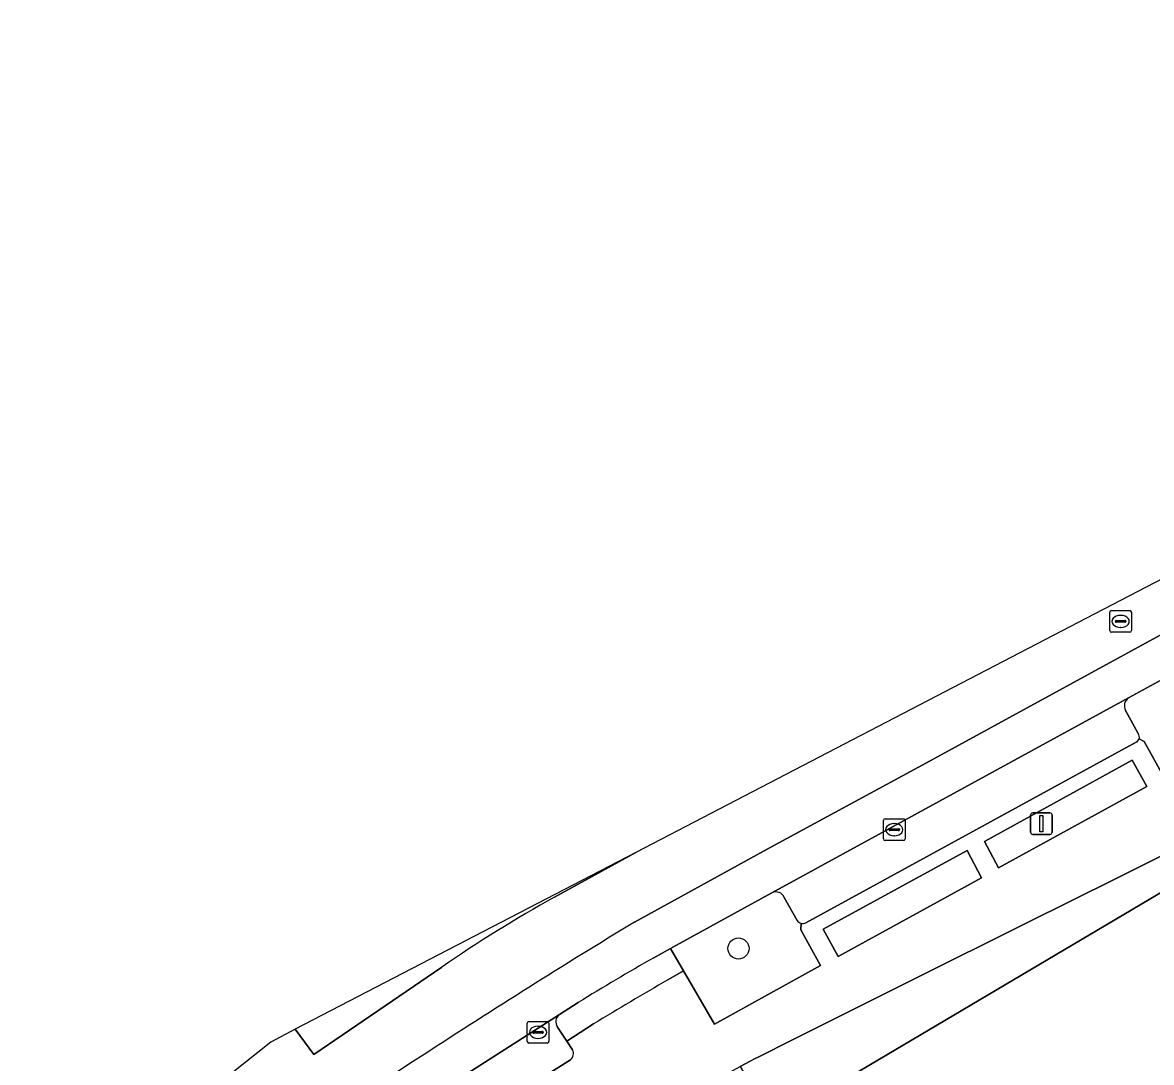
# Model space of a CAD drawing. Extents: x 159716 to 160783, y 383290 to 384031.
# Drawn here: x 159930.9 to 159983, y 383701.2 to 383749.3 of the extents above; entities that cross this region are included whole.
import ezdxf

# ---------------------------------------------------------------- set-up
doc = ezdxf.new("R2010")
doc.units = 0
for name, color, linetype in [('IMGEO_Boom', 7, 'Continuous'), ('IMGEO_Groenvoorziening', 7, 'Continuous'), ('IMGEO_Kolk', 7, 'Continuous'), ('IMGEO_Lichtmast', 7, 'Continuous'), ('IMGEO_Pand', 7, 'Continuous'), ('IMGEO_Parkeervlak_open', 7, 'Continuous'), ('IMGEO_Rijbaan_lokaal_gesloten', 7, 'Continuous'), ('IMGEO_Rijbaan_lokaal_open', 7, 'Continuous'), ('IMGEO_Rioolput', 7, 'Continuous'), ('IMGEO_Voetpad_open', 7, 'Continuous')]:
    doc.layers.add(name, color=color, linetype=linetype)

msp = doc.modelspace()

# ---------------------------------------------------------------- linework, layer by layer
at = {"layer": 'IMGEO_Boom'}
msp.add_circle((159963.915, 383706.493), 0.489, dxfattribs=at)
at = {"layer": 'IMGEO_Groenvoorziening'}
for points in [[(159985.703, 383720.127), (159985.651, 383720.108), (159981.926, 383718.068)], [(159982.417, 383716.173), (159982.649, 383716.059), (159983.59, 383714.355), (159987.87, 383716.711), (159986.983, 383718.424)], [(159981.786, 383717.493), (159982.374, 383716.417)], [(159965.454, 383709.064), (159960.883, 383706.551), (159960.776, 383706.492), (159961.375, 383705.466), (159962.813, 383703.004), (159967.703, 383705.702), (159966.798, 383707.356)], [(159966.62, 383707.78), (159966.032, 383708.851)], [(159966.798, 383707.356), (159966.81, 383707.658)]]:
    msp.add_lwpolyline(points, dxfattribs=at)
for points in [[(159982.777, 383713.983), (159982.093, 383715.195), (159975.272, 383711.435), (159975.916, 383710.218)], [(159975.146, 383709.764), (159974.477, 383711.012), (159967.827, 383707.392), (159968.512, 383706.128)]]:
    msp.add_lwpolyline(points, close=True, dxfattribs=at)
for centre, radius, start, end in [((159982.181, 383717.701), 0.446, 124.7842, 207.8477), ((159982.174, 383716.256), 0.257, 341.1223, 38.8669), ((159965.64, 383708.677), 0.429, 23.9409, 115.6002), ((159966.892, 383707.995), 0.347, 218.321, 256.2696)]:
    msp.add_arc(centre, radius, start, end, dxfattribs=at)
at = {"layer": 'IMGEO_Kolk'}
for p, q in [((159970.608, 383711.555), (159970.608, 383712.407)), ((159970.683, 383712.481), (159971.535, 383712.481)), ((159971.609, 383712.407), (159971.609, 383711.555)), ((159970.867, 383711.975), (159970.867, 383711.987)), ((159971.305, 383711.938), (159970.907, 383711.938)), ((159970.91, 383712.024), (159971.308, 383712.024)), ((159971.096, 383712.261), (159971.121, 383712.261)), ((159971.351, 383711.987), (159971.351, 383711.975)), ((159971.535, 383711.481), (159970.683, 383711.481)), ((159971.119, 383711.701), (159971.094, 383711.701)), ((159954.159, 383702.195), (159954.159, 383703.047)), ((159954.234, 383703.121), (159955.086, 383703.121)), ((159955.16, 383703.047), (159955.16, 383702.195)), ((159954.418, 383702.615), (159954.418, 383702.627)), ((159954.856, 383702.578), (159954.458, 383702.578)), ((159954.461, 383702.664), (159954.859, 383702.664)), ((159954.647, 383702.901), (159954.672, 383702.901)), ((159954.902, 383702.627), (159954.902, 383702.615)), ((159955.086, 383702.121), (159954.234, 383702.121)), ((159954.67, 383702.341), (159954.645, 383702.341))]:
    msp.add_line(p, q, dxfattribs=at)
for points in [[(159970.608, 383711.555), (159970.608, 383712.407)], [(159970.683, 383712.481), (159971.535, 383712.481)], [(159971.609, 383712.407), (159971.609, 383711.555)], [(159971.535, 383711.481), (159970.683, 383711.481)], [(159954.159, 383702.195), (159954.159, 383703.047)], [(159954.234, 383703.121), (159955.086, 383703.121)], [(159955.16, 383703.047), (159955.16, 383702.195)], [(159955.086, 383702.121), (159954.234, 383702.121)]]:
    msp.add_lwpolyline(points, dxfattribs=at)
for centre, radius, start, end in [((159970.685, 383712.405), 0.0765, 91.552, 178.448), ((159970.685, 383712.405), 0.0765, 91.552, 178.448), ((159971.533, 383712.405), 0.0765, 1.552, 88.448), ((159971.533, 383712.405), 0.0765, 1.552, 88.448), ((159970.907, 383711.984), 0.0403, 85.8775, 175.7526), ((159970.904, 383711.974), 0.0366, 178.938, 274.7102), ((159971.308, 383711.981), 0.043, 264.8664, 352.4533), ((159971.312, 383711.986), 0.0386, 1.7309, 96.639), ((159970.685, 383711.557), 0.0765, 181.552, 268.448), ((159970.685, 383711.557), 0.0765, 181.552, 268.448), ((159971.533, 383711.557), 0.0765, 271.552, 358.448), ((159971.533, 383711.557), 0.0765, 271.552, 358.448), ((159954.236, 383703.045), 0.0765, 91.552, 178.448), ((159954.236, 383703.045), 0.0765, 91.552, 178.448), ((159955.084, 383703.045), 0.0765, 1.552, 88.448), ((159955.084, 383703.045), 0.0765, 1.552, 88.448), ((159954.458, 383702.624), 0.0403, 85.8775, 175.7526), ((159954.455, 383702.614), 0.0366, 178.938, 274.7102), ((159954.859, 383702.621), 0.043, 264.8664, 352.4533), ((159954.863, 383702.626), 0.0386, 1.7309, 96.639), ((159954.236, 383702.197), 0.0765, 181.552, 268.448), ((159954.236, 383702.197), 0.0765, 181.552, 268.448), ((159955.084, 383702.197), 0.0765, 271.552, 358.448), ((159955.084, 383702.197), 0.0765, 271.552, 358.448)]:
    msp.add_arc(centre, radius, start, end, dxfattribs=at)
for centre, major_axis, ratio, start_param, end_param in [((159971.095, 383711.981), (-0.387, 0.002), 0.722429, 4.712389, 7.853982), ((159971.12, 383711.981), (-0.39, 0.002), 0.717154, 1.570796, 4.712389), ((159954.646, 383702.621), (-0.387, 0.002), 0.722429, 4.712389, 7.853982), ((159954.671, 383702.621), (-0.39, 0.002), 0.717154, 1.570796, 4.712389)]:
    msp.add_ellipse(centre, major_axis=major_axis, ratio=ratio, start_param=start_param, end_param=end_param, dxfattribs=at)
at = {"layer": 'IMGEO_Lichtmast'}
for p, q in [((159977.407, 383711.859), (159977.407, 383712.659)), ((159977.407, 383712.659), (159977.407, 383711.859)), ((159977.507, 383712.759), (159978.297, 383712.759)), ((159978.297, 383712.759), (159977.507, 383712.759)), ((159978.397, 383712.659), (159978.397, 383711.859)), ((159978.397, 383711.859), (159978.397, 383712.659)), ((159978.297, 383711.759), (159977.507, 383711.759)), ((159977.507, 383711.759), (159978.297, 383711.759))]:
    msp.add_line(p, q, dxfattribs=at)
msp.add_lwpolyline([(159977.827, 383712.634), (159977.977, 383712.634), (159977.977, 383711.884), (159977.827, 383711.884), (159977.827, 383712.634)], dxfattribs=at)
for centre, start, end in [((159977.507, 383712.659), 90, 180), ((159977.507, 383712.659), 90, 180), ((159978.297, 383712.659), 0, 90), ((159978.297, 383712.659), 360, 90), ((159977.507, 383711.859), 180, 270), ((159977.507, 383711.859), 180, 270), ((159978.297, 383711.859), 270, 0), ((159978.297, 383711.859), 270, 0)]:
    msp.add_arc(centre, 0.1, start, end, dxfattribs=at)
at = {"layer": 'IMGEO_Pand'}
msp.add_lwpolyline([(159993.883, 383698.316), (159993.328, 383698.039), (159991.872, 383700.935), (159989.143, 383706.36), (159987.44, 383709.741), (159984.823, 383708.186), (159984.058, 383709.441), (159966.423, 383699.003), (159972.153, 383689.288), (159977.766, 383692.656), (159978.816, 383690.833), (159984.547, 383694.216), (159985.667, 383692.315), (159990.574, 383693.982), (159990.886, 383693.437), (159995.237, 383695.607)], close=True, dxfattribs=at)
at = {"layer": 'IMGEO_Parkeervlak_open'}
for points in [[(159981.926, 383718.068), (159965.454, 383709.064)], [(159982.374, 383716.417), (159981.786, 383717.493)], [(159967.031, 383707.675), (159982.275, 383716.018)], [(159966.032, 383708.851), (159966.62, 383707.78)], [(159955.652, 383703.447), (159949.872, 383699.756), (159949.91, 383699.773)], [(159956.252, 383701.811), (159955.984, 383702.219), (159955.561, 383702.861)], [(159951.603, 383698.483), (159956.163, 383701.357)]]:
    msp.add_lwpolyline(points, dxfattribs=at)
for centre, radius, start, end in [((159982.181, 383717.701), 0.446, 124.7842, 207.8477), ((159982.171, 383716.256), 0.259, 293.5816, 341.431), ((159982.174, 383716.256), 0.257, 341.1223, 38.8669), ((159965.64, 383708.677), 0.429, 23.9409, 115.6002), ((159966.892, 383707.995), 0.347, 218.321, 256.2696), ((159966.894, 383708.006), 0.358, 256.3883, 292.4091), ((159955.887, 383703.11), 0.411, 124.9352, 217.4109), ((159955.924, 383701.64), 0.37, 310.1965, 27.6208)]:
    msp.add_arc(centre, radius, start, end, dxfattribs=at)
at = {"layer": 'IMGEO_Rijbaan_lokaal_gesloten'}
for points in [[(159960, 383706.064), (159960.776, 383706.492), (159960.883, 383706.551), (159965.454, 383709.064), (159981.926, 383718.068), (159985.651, 383720.108), (159991.585, 383723.333), (159991.992, 383723.559), (159999.884, 383727.879)], [(159994.445, 383726.999), (159984.888, 383721.78), (159972.594, 383715.072), (159965.407, 383711.169), (159959.112, 383707.712)], [(159955.421, 383708.868), (159959.178, 383710.934), (159943.448, 383702.759)], [(159943.448, 383702.759), (159944.307, 383701.596), (159950.209, 383705.634)], [(159943.239, 383695.15), (159946.442, 383697.417), (159946.542, 383697.487), (159949.872, 383699.756), (159955.652, 383703.447), (159956.518, 383703.995)]]:
    msp.add_lwpolyline(points, dxfattribs=at)
for centre, radius, start, end in [((159989.017, 383648.906), 68.732, 119.26179, 124.37669), ((160151.946, 383390.423), 371.291, 121.28941, 123.06011), ((160009.093, 383619.479), 99.534, 119.55288, 121.88457), ((160054.936, 383539.834), 193.149, 123.12026, 129.19976)]:
    msp.add_arc(centre, radius, start, end, dxfattribs=at)
at = {"layer": 'IMGEO_Rijbaan_lokaal_open'}
for points in [[(160034.645, 383746.855), (160035.304, 383745.047), (160035.667, 383745.171), (160034.25, 383749.262), (160025.843, 383745.579), (160013.245, 383739.032), (159980.365, 383721.945), (159959.178, 383710.934), (159955.421, 383708.868)], [(159959.112, 383707.712), (159965.407, 383711.169), (159972.594, 383715.072), (159984.888, 383721.78), (159994.445, 383726.999)], [(159950.209, 383705.634), (159944.307, 383701.596), (159943.448, 383702.759), (159942.32, 383702.173), (159930.854, 383693.058)]]:
    msp.add_lwpolyline(points, dxfattribs=at)
for centre, radius, start, end in [((159989.017, 383648.906), 68.732, 119.26179, 124.37669), ((160151.946, 383390.423), 371.291, 121.28941, 123.06011), ((160054.936, 383539.834), 193.149, 123.12026, 129.19976)]:
    msp.add_arc(centre, radius, start, end, dxfattribs=at)
at = {"layer": 'IMGEO_Rioolput'}
for p, q in [((159981.062, 383721.176), (159981.062, 383722.028)), ((159981.137, 383722.102), (159981.989, 383722.102)), ((159981.55, 383721.882), (159981.575, 383721.882)), ((159982.063, 383722.028), (159982.063, 383721.176)), ((159981.321, 383721.596), (159981.321, 383721.608)), ((159981.759, 383721.559), (159981.361, 383721.559)), ((159981.364, 383721.645), (159981.762, 383721.645)), ((159981.573, 383721.322), (159981.548, 383721.322)), ((159981.805, 383721.608), (159981.805, 383721.596)), ((159981.989, 383721.102), (159981.137, 383721.102))]:
    msp.add_line(p, q, dxfattribs=at)
for points in [[(159981.062, 383721.176), (159981.062, 383722.028)], [(159981.137, 383722.102), (159981.989, 383722.102)], [(159982.063, 383722.028), (159982.063, 383721.176)], [(159981.989, 383721.102), (159981.137, 383721.102)]]:
    msp.add_lwpolyline(points, dxfattribs=at)
for centre, radius, start, end in [((159981.139, 383722.026), 0.0765, 91.552, 178.448), ((159981.139, 383722.026), 0.0765, 91.552, 178.448), ((159981.987, 383722.026), 0.0765, 1.552, 88.448), ((159981.987, 383722.026), 0.0765, 1.552, 88.448), ((159981.361, 383721.605), 0.0403, 85.8775, 175.7526), ((159981.358, 383721.595), 0.0366, 178.938, 274.7102), ((159981.762, 383721.602), 0.043, 264.8664, 352.4533), ((159981.766, 383721.607), 0.0386, 1.7309, 96.639), ((159981.139, 383721.178), 0.0765, 181.552, 268.448), ((159981.139, 383721.178), 0.0765, 181.552, 268.448), ((159981.987, 383721.178), 0.0765, 271.552, 358.448), ((159981.987, 383721.178), 0.0765, 271.552, 358.448)]:
    msp.add_arc(centre, radius, start, end, dxfattribs=at)
for centre, major_axis, ratio, start_param, end_param in [((159981.549, 383721.602), (-0.387, 0.002), 0.722429, 4.712389, 7.853982), ((159981.574, 383721.602), (-0.39, 0.002), 0.717154, 1.570796, 4.712389)]:
    msp.add_ellipse(centre, major_axis=major_axis, ratio=ratio, start_param=start_param, end_param=end_param, dxfattribs=at)
at = {"layer": 'IMGEO_Voetpad_open'}
for points in [[(159986.984, 383718.678), (159986.983, 383718.424), (159987.87, 383716.711), (159983.59, 383714.355), (159982.649, 383716.059), (159982.417, 383716.173)], [(159982.275, 383716.018), (159967.031, 383707.675)], [(159943.91, 383688.504), (159946.639, 383690.738), (159946.711, 383690.646), (159949.935, 383692.877), (159950.013, 383692.747), (159957.105, 383697.103), (159957.096, 383697.206), (159957.229, 383697.292), (159957.449, 383697.435), (159959.408, 383698.529), (159961.157, 383699.485), (159961.589, 383699.721), (159963.994, 383701.036), (159964.692, 383701.406), (159964.818, 383701.469), (159966.409, 383702.267), (159971.948, 383705.044), (159977.196, 383707.665), (159981.364, 383709.727), (159989.085, 383713.586)], [(159989.085, 383713.586), (159981.364, 383709.727), (159977.196, 383707.665), (159971.948, 383705.044), (159966.409, 383702.267), (159964.818, 383701.469), (159964.692, 383701.406), (159963.994, 383701.036), (159971.201, 383688.728)], [(159985.667, 383692.315), (159972.948, 383687.947), (159972.153, 383689.288), (159966.423, 383699.003), (159984.058, 383709.441)], [(159966.81, 383707.658), (159966.798, 383707.356), (159967.703, 383705.702), (159962.813, 383703.004), (159961.375, 383705.466), (159960.651, 383705.042)], [(159961.375, 383705.466), (159960.776, 383706.492), (159960, 383706.064)], [(159960.651, 383705.042), (159961.375, 383705.466)], [(159956.518, 383703.995), (159955.652, 383703.447)], [(159955.561, 383702.861), (159955.984, 383702.219), (159957.227, 383703.015)], [(159957.227, 383703.015), (159955.984, 383702.219), (159956.252, 383701.811)], [(159956.163, 383701.357), (159951.603, 383698.483)]]:
    msp.add_lwpolyline(points, dxfattribs=at)
for points in [[(159975.272, 383711.435), (159982.093, 383715.195), (159982.777, 383713.983), (159975.916, 383710.218)], [(159968.512, 383706.128), (159967.827, 383707.392), (159974.477, 383711.012), (159975.146, 383709.764)]]:
    msp.add_lwpolyline(points, close=True, dxfattribs=at)
for centre, radius, start, end in [((159982.171, 383716.256), 0.259, 293.5816, 341.431), ((159966.894, 383708.006), 0.358, 256.3883, 292.4091), ((160009.093, 383619.479), 99.534, 119.55288, 121.88457), ((160086.954, 383487.786), 251.302, 120.17183, 121.07904), ((160086.954, 383487.786), 251.302, 120.17183, 121.07904), ((159955.887, 383703.11), 0.411, 124.9352, 217.4109), ((159955.924, 383701.64), 0.37, 310.1965, 27.6208)]:
    msp.add_arc(centre, radius, start, end, dxfattribs=at)

doc.saveas('drawing.dxf')
